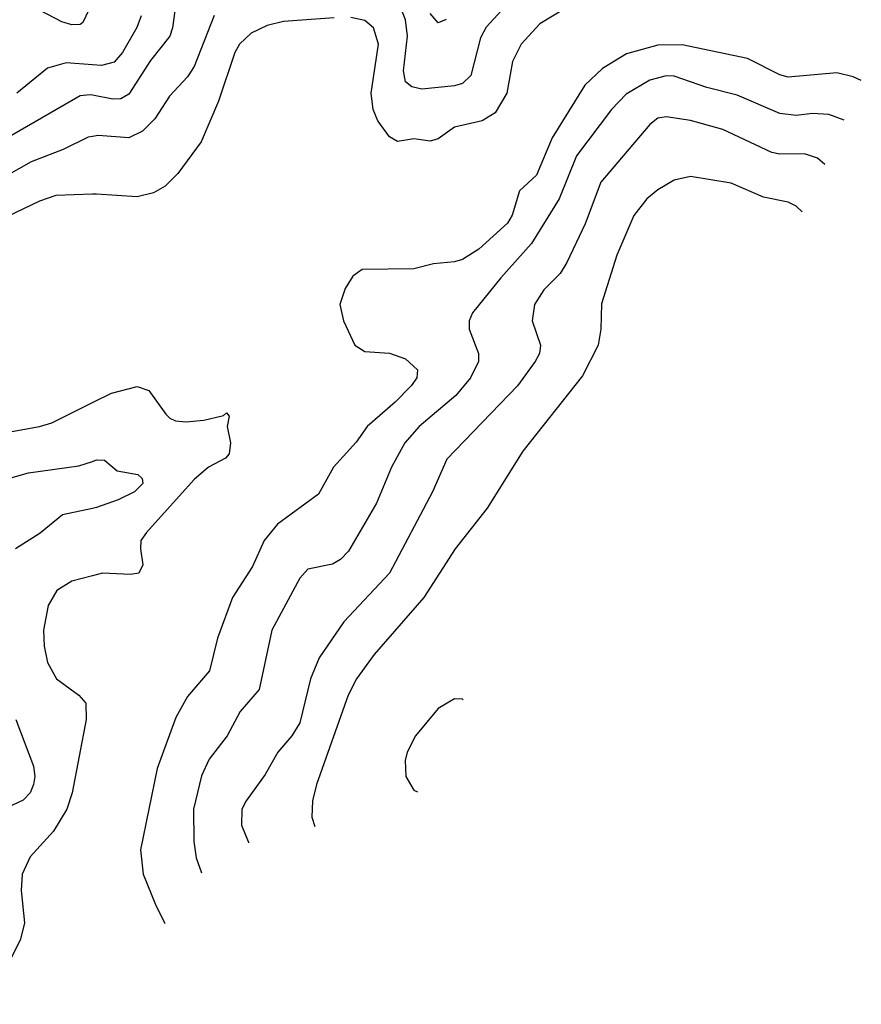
# Model space of a CAD drawing. Header units: inches. Extents: x 884549 to 1028252, y 526810 to 653624.
# Tile 794 of 1056: x 1019821 to 1021890, y 600790 to 603210. Entities that reach past the tile are written whole.
import ezdxf

# ---------------------------------------------------------------- set-up
doc = ezdxf.new("R2010")
doc.units = ezdxf.units.IN
doc.header["$MEASUREMENT"] = 0
doc.layers.add('B0610', color=7, linetype='Continuous')
doc.layers.add('B0620', color=7, linetype='Continuous')

msp = doc.modelspace()

# ---------------------------------------------------------------- linework, layer by layer
at = {"layer": 'B0610', "color": 5}
for points, elevation in [([(1019998.9, 603250), (1019976.9, 603203.1), (1019970, 603198.4), (1019950, 603197.6), (1019925.4, 603205.4), (1019870, 603233.9)], 2580), ([(1020000, 603099.3), (1019935.5, 603104.5), (1019890, 603091), (1019814.8, 603030)], 2620), ([(1020000, 603024.6), (1019994.3, 603025.7), (1019970, 603023.4), (1019690, 602861.7)], 2640), ([(1020000, 602923.3), (1019990, 602921.6), (1019928.6, 602891.4), (1019850, 602860.6), (1019727.5, 602792.5)], 2660), ([(1020000, 602781.5), (1019910, 602777.9), (1019870, 602764), (1019790, 602726), (1019770, 602713.7), (1019750, 602692.2), (1019710, 602615.1), (1019689.2, 602590.8), (1019555.2, 602524.8), (1019468.9, 602491.1), (1019412, 602450), (1019394.6, 602430), (1019390, 602417.6), (1019382, 602330), (1019394.6, 602254.6), (1019417.2, 602197.2), (1019430, 602183), (1019454.4, 602174.4), (1019542.6, 602177.4), (1019610, 602168.6), (1019648, 602170), (1019870, 602210.2), (1019900.8, 602219.2), (1020000, 602269)], 2680), ([(1019750, 602070.5), (1019843.5, 602096.5), (1019966.7, 602113.3), (1020000, 602124.7)], 2660), ([(1020000, 602009.2), (1019926.6, 601993.4), (1019872.1, 601947.9), (1019811, 601910)], 2660), ([(1020000, 601843.3), (1019950, 601829.8), (1019913, 601807), (1019891.2, 601770), (1019879.7, 601710), (1019881.5, 601670), (1019890.1, 601630.1), (1019912.2, 601590), (1019966.9, 601550), (1019984.1, 601530), (1019985, 601490), (1019950.1, 601310), (1019937.2, 601270), (1019904.4, 601215.6), (1019847.6, 601152.4), (1019827.3, 601110), (1019825.3, 601070), (1019833.2, 600990), (1019823.2, 600950), (1019743.2, 600790)], 2680), ([(1019812, 601490), (1019855.8, 601375.8), (1019858.8, 601350), (1019855.7, 601330), (1019846.9, 601310), (1019830, 601291.9), (1019733.1, 601246.9)], 2660)]:
    msp.add_lwpolyline(points, dxfattribs=dict(at, elevation=elevation))
at = {"layer": 'B0620', "color": 5}
for points, elevation in [([(1021044.5, 603275.5), (1020967.8, 603192.2), (1020954.2, 603165.8), (1020930, 603073), (1020910, 603053.2), (1020890, 603047.7), (1020810, 603039.9), (1020785, 603045), (1020770, 603057.7), (1020764.6, 603084.6), (1020774.4, 603170), (1020770, 603209.9), (1020738.5, 603290)], 2660), ([(1020205.6, 603250), (1020197, 603190), (1020190.1, 603170), (1020143.3, 603110), (1020090, 603027.5), (1020070, 603015.9), (1020050, 603014.7), (1020000, 603024.6)], 2640), ([(1021162.4, 603237.6), (1021099.7, 603200.3), (1021053.7, 603150), (1021032.6, 603107.4), (1021018.7, 603030), (1020990, 602981.3), (1020958.2, 602961.8), (1020890, 602946), (1020850, 602917.3), (1020830, 602911.6), (1020790, 602917.4), (1020750, 602910.7), (1020730, 602922.2), (1020701.9, 602961.9), (1020690.3, 602990), (1020685.7, 603030), (1020703.2, 603150), (1020691.2, 603190), (1020670, 603208.2), (1020635.5, 603215.5)], 2680), ([(1020299.7, 603220.3), (1020250, 603095.5), (1020233.5, 603070), (1020190, 603022), (1020153.5, 602966.5), (1020123.4, 602936.6), (1020090, 602920.2), (1020014.3, 602925.7), (1020000, 602923.3)], 2660), ([(1020120.4, 603219.6), (1020109.2, 603190.8), (1020074.5, 603130), (1020053.8, 603106.2), (1020022.6, 603097.4), (1020000, 603099.3)], 2620), ([(1020594.7, 603214.7), (1020470, 603205.8), (1020430, 603196.4), (1020390, 603177.3), (1020361.9, 603150), (1020350.1, 603129.9), (1020309.7, 603010.3), (1020267.9, 602910), (1020210, 602832.1), (1020178.9, 602801.1), (1020150, 602784.4), (1020110, 602775.1), (1020010, 602781.9), (1020000, 602781.5)], 2680), ([(1020870, 603210.9), (1020850, 603203), (1020830, 603225.5)], 2640), ([(1021450, 603148.7), (1021390, 603147.5), (1021313.3, 603126.7), (1021253.6, 603090), (1021210.7, 603049.3), (1021130, 602920.2), (1021091.9, 602828.1), (1021050.1, 602789.9), (1021032.2, 602730), (1021020.6, 602710), (1020950, 602646.2), (1020910, 602620.8), (1020890, 602615.5), (1020838.8, 602610), (1020790, 602598.2), (1020663.6, 602596.4), (1020640.2, 602579.8), (1020621.3, 602550), (1020608.5, 602510), (1020617.4, 602470), (1020644.9, 602410), (1020670, 602394.9), (1020730, 602391), (1020770, 602377.1), (1020799.6, 602350), (1020797.2, 602330), (1020783.8, 602310), (1020744.4, 602270), (1020675.8, 602210), (1020648.2, 602171.8), (1020592.8, 602110), (1020555.7, 602044.3), (1020455.4, 601970), (1020422.5, 601930), (1020393.6, 601866.4), (1020344.2, 601790), (1020307.9, 601690), (1020287.8, 601610), (1020233.5, 601546.5), (1020205.2, 601494.8), (1020159, 601370), (1020118.1, 601170), (1020125.3, 601110), (1020155.4, 601035.4), (1020177.3, 600990), (1020178.5, 600988.7)], 2720), ([(1021890, 603061.3), (1021870, 603069.9), (1021830, 603079.9), (1021710, 603069), (1021690, 603074.8), (1021610, 603115.2), (1021450, 603148.7)], 2720), ([(1021410, 603072.3), (1021370, 603061.8), (1021312.3, 603027.7), (1021276.2, 602990), (1021190, 602875.4), (1021147.4, 602770), (1021079.7, 602660.3), (1021003.9, 602576.1), (1020934.4, 602490), (1020926.6, 602470), (1020925.9, 602450), (1020949.4, 602390), (1020949.5, 602370), (1020929.5, 602330), (1020893.6, 602286.4), (1020803.7, 602210), (1020768.3, 602170), (1020735.6, 602110), (1020698.5, 602021.5), (1020630, 601904.2), (1020610, 601883.5), (1020590, 601871.6), (1020530, 601859.3), (1020510, 601837.7), (1020441.2, 601710), (1020410, 601563.5), (1020363.5, 601510), (1020331.7, 601450), (1020287.3, 601392.7), (1020268.4, 601351.6), (1020249, 601270), (1020249.5, 601190), (1020255.3, 601150), (1020268.1, 601113.6)], 2740), ([(1021848, 602963.6), (1021810, 602977.7), (1021770, 602979.4), (1021730, 602974.9), (1021690, 602980.1), (1021585.1, 603025.1), (1021510, 603043.4), (1021430, 603071.5), (1021410, 603072.3)], 2740), ([(1021410, 602971.8), (1021390, 602968.2), (1021370, 602953), (1021250, 602810.7), (1021211.7, 602708.3), (1021166.3, 602613.7), (1021150, 602586.8), (1021110, 602546), (1021086.8, 602510), (1021080.7, 602470), (1021101.4, 602410), (1021098.7, 602390), (1021088.8, 602370), (1021045.3, 602310), (1020871, 602130), (1020836.3, 602050), (1020730.1, 601850), (1020618.3, 601730), (1020557.9, 601642.1), (1020536.2, 601590), (1020510, 601482), (1020490.1, 601450), (1020456.1, 601410), (1020424.7, 601355.3), (1020377.8, 601290), (1020367.7, 601270), (1020366.3, 601230), (1020382.7, 601190), (1020384.6, 601186.7)], 2760), ([(1021800.6, 602854.3), (1021782.7, 602870), (1021750, 602880.4), (1021690, 602879.7), (1021670, 602883.6), (1021550, 602940.2), (1021470, 602962.7), (1021410, 602971.8)], 2760), ([(1021470, 602825), (1021430, 602815.7), (1021390, 602792.3), (1021362.9, 602770), (1021331.1, 602728.9), (1021288.8, 602631.2), (1021251.8, 602511.8), (1021250.1, 602449.9), (1021243.2, 602410), (1021205, 602335), (1021058, 602150), (1020970.2, 602010), (1020891.8, 601910), (1020815.1, 601790), (1020692.8, 601650), (1020649.5, 601590), (1020629.1, 601550), (1020550.8, 601330), (1020541.3, 601290), (1020539.8, 601250), (1020546.9, 601226.9)], 2780), ([(1021744.9, 602738.4), (1021730, 602752.3), (1021710, 602762), (1021650, 602774.2), (1021570, 602808.6), (1021470, 602825)], 2780), ([(1020000, 602269), (1020047.3, 602292.7), (1020110, 602308.6), (1020138.6, 602298.6), (1020181, 602241), (1020190.7, 602230.7), (1020204.7, 602224.7), (1020230, 602221.5), (1020274.3, 602225.7), (1020322.4, 602237.6), (1020330, 602244), (1020336, 602236), (1020331.3, 602210), (1020339.9, 602170), (1020336.6, 602143.4), (1020327.5, 602132.5), (1020285.9, 602110), (1020250, 602079.9), (1020132.8, 601950), (1020119.6, 601930), (1020118.2, 601910), (1020124.4, 601870), (1020114, 601850), (1020093.4, 601846.6), (1020024.7, 601850), (1020000, 601843.3)], 2680), ([(1020000, 602124.7), (1020010, 602128.1), (1020030, 602128), (1020061.1, 602101.1), (1020112.1, 602092.1), (1020122.3, 602082.3), (1020124.2, 602070), (1020103.6, 602050), (1020063.6, 602030), (1020010, 602011.3), (1020000, 602009.2)], 2660), ([(1020890, 601540.8), (1020850, 601517.3), (1020794.4, 601450), (1020773.8, 601410), (1020769, 601389), (1020770.2, 601350), (1020790, 601316.1), (1020799.1, 601312.3)], 2820), ([(1020911.3, 601538.4), (1020910, 601539.8), (1020890, 601540.8)], 2820)]:
    msp.add_lwpolyline(points, dxfattribs=dict(at, elevation=elevation))

doc.saveas('drawing.dxf')
